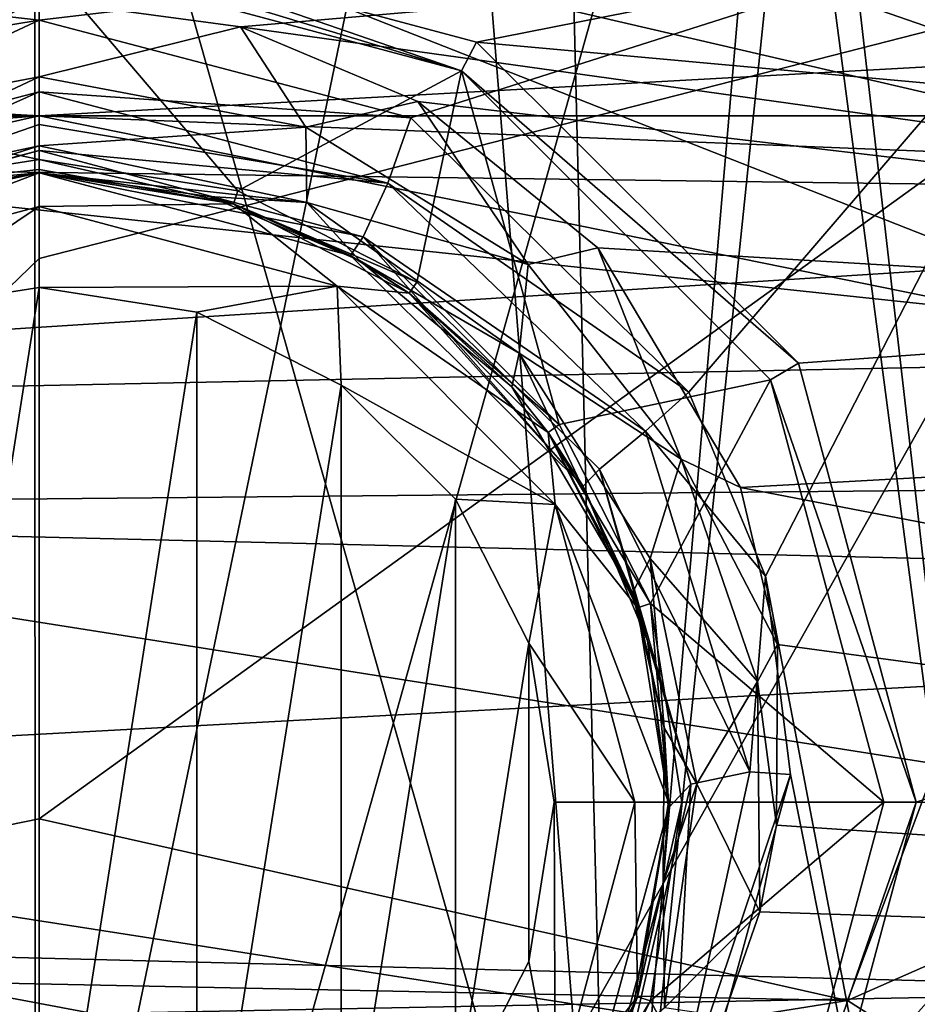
# Model space of a CAD drawing. Extents: x -252 to 252, y -10 to 685.
# Tile 599 of 656: x -110.04 to -108.08, y 618.06 to 620.21. Entities that reach past the tile are written whole.
import ezdxf

# ---------------------------------------------------------------- set-up
doc = ezdxf.new("R2010")
doc.units = 0
doc.header["$LTSCALE"] = 65.369103
for name, color, linetype in [('1634', 7, 'CONTINUOUS'), ('1637', 7, 'CONTINUOUS'), ('1638', 7, 'CONTINUOUS'), ('1655', 7, 'CONTINUOUS'), ('1656', 7, 'CONTINUOUS'), ('2515', 7, 'CONTINUOUS'), ('2516', 7, 'CONTINUOUS'), ('2519', 7, 'CONTINUOUS'), ('2520', 7, 'CONTINUOUS'), ('304', 7, 'CONTINUOUS'), ('31', 7, 'CONTINUOUS'), ('32', 7, 'CONTINUOUS'), ('320', 7, 'CONTINUOUS'), ('321', 7, 'CONTINUOUS'), ('323', 7, 'CONTINUOUS'), ('34', 7, 'CONTINUOUS'), ('3593', 7, 'CONTINUOUS'), ('3598', 7, 'CONTINUOUS'), ('3609', 7, 'CONTINUOUS'), ('3610', 7, 'CONTINUOUS'), ('3617', 7, 'CONTINUOUS'), ('3618', 7, 'CONTINUOUS'), ('3623', 7, 'CONTINUOUS'), ('3624', 7, 'CONTINUOUS'), ('3627', 7, 'CONTINUOUS'), ('3628', 7, 'CONTINUOUS'), ('3629', 7, 'CONTINUOUS'), ('3630', 7, 'CONTINUOUS'), ('38', 7, 'CONTINUOUS'), ('39', 7, 'CONTINUOUS'), ('3906', 7, 'CONTINUOUS'), ('40', 7, 'CONTINUOUS'), ('43', 7, 'CONTINUOUS'), ('44', 7, 'CONTINUOUS'), ('47', 7, 'CONTINUOUS'), ('48', 7, 'CONTINUOUS'), ('53', 7, 'CONTINUOUS')]:
    doc.layers.add(name, color=color, linetype=linetype)

msp = doc.modelspace()

# ---------------------------------------------------------------- linework, layer by layer
at = {"layer": '1634', "color": 7, "linetype": 'CONTINUOUS'}
for points in [[(-115.7176, 622.0518, -15.5), (-117.9903, 619.9935, -15.5), (-110, 621.1, -15.5), (-115.7176, 622.0518, -15.5)], [(-106.0291, 620.04, -15.5), (-104.0097, 621.851, -15.5), (-108.2314, 620.895, -15.5), (-106.0291, 620.04, -15.5)], [(-110, 621.1, -15.5), (-117.9903, 619.9935, -15.5), (-112.6208, 620.6473, -15.5), (-110, 621.1, -15.5)]]:
    msp.add_3dface(points, dxfattribs=at)
at = {"layer": '1637', "color": 7, "linetype": 'CONTINUOUS'}
for points in [[(-107.3669, 619.4648, -64.5), (-110, 620, -64.5), (-112.8964, 619.3508, -64.5), (-107.3669, 619.4648, -64.5)], [(-105.1649, 618.1292, -64.5), (-107.3669, 619.4648, -64.5), (-112.8964, 619.3508, -64.5), (-105.1649, 618.1292, -64.5)], [(-115.0627, 617.9379, -64.5), (-105.1649, 618.1292, -64.5), (-112.8964, 619.3508, -64.5), (-115.0627, 617.9379, -64.5)], [(-103.2697, 616.1594, -64.5), (-105.1649, 618.1292, -64.5), (-115.0627, 617.9379, -64.5), (-103.2697, 616.1594, -64.5)]]:
    msp.add_3dface(points, dxfattribs=at)
at = {"layer": '1638', "color": 7, "linetype": 'CONTINUOUS'}
msp.add_3dface([(-106.077, 619.9528, -15.6), (-108.2543, 620.7975, -15.6), (-107.4328, 620.5591, -30), (-106.077, 619.9528, -15.6)], dxfattribs=at)
at = {"layer": '1655', "color": 7, "linetype": 'CONTINUOUS'}
for points in [[(-110, 620.8663, -63.9995), (-112.949, 620.4159, -63.5), (-113.3707, 620.0852, -63.9995), (-110, 620.8663, -63.9995)], [(-110, 620.5, -64.366), (-110, 620.8663, -63.9995), (-113.3707, 620.0852, -63.9995), (-110, 620.5, -64.366)], [(-113.2139, 619.7542, -64.366), (-110, 620.5, -64.366), (-113.3707, 620.0852, -63.9995), (-113.2139, 619.7542, -64.366)], [(-110, 620, -64.5), (-110, 620.5, -64.366), (-113.2139, 619.7542, -64.366), (-110, 620, -64.5)], [(-112.8964, 619.3508, -64.5), (-110, 620, -64.5), (-113.2139, 619.7542, -64.366), (-112.8964, 619.3508, -64.5)]]:
    msp.add_3dface(points, dxfattribs=at)
at = {"layer": '1656', "color": 7, "linetype": 'CONTINUOUS'}
for points in [[(-110, 621, -63.5), (-110, 620.8663, -63.9995), (-106.6297, 620.0854, -63.9995), (-110, 621, -63.5)], [(-107.3494, 620.5296, -63.5), (-110, 621, -63.5), (-106.6297, 620.0854, -63.9995), (-107.3494, 620.5296, -63.5)], [(-110, 620.8663, -63.9995), (-106.7865, 619.7544, -64.366), (-106.6297, 620.0854, -63.9995), (-110, 620.8663, -63.9995)], [(-110, 620.5, -64.366), (-106.7865, 619.7544, -64.366), (-110, 620.8663, -63.9995), (-110, 620.5, -64.366)], [(-110, 620.5, -64.366), (-107.3669, 619.4648, -64.5), (-106.7865, 619.7544, -64.366), (-110, 620.5, -64.366)], [(-110, 620, -64.5), (-107.3669, 619.4648, -64.5), (-110, 620.5, -64.366), (-110, 620, -64.5)]]:
    msp.add_3dface(points, dxfattribs=at)
at = {"layer": '2515', "color": 7, "linetype": 'CONTINUOUS'}
for points in [[(-106.0291, 620.04, -15.5), (-108.2314, 620.895, -15.5), (-106.7011, 620.2981, -15.5293), (-106.0291, 620.04, -15.5)], [(-108.2543, 620.7975, -15.6), (-106.077, 619.9528, -15.6), (-106.7011, 620.2981, -15.5293), (-108.2543, 620.7975, -15.6)]]:
    msp.add_3dface(points, dxfattribs=at)
at = {"layer": '2516', "color": 7, "linetype": 'CONTINUOUS'}
for points in [[(-111.6058, 618.1359, -68.3), (-110, 618.4634, -68.3), (-108.2335, 618.0667, -68.3), (-111.6058, 618.1359, -68.3)], [(-112.9947, 617.3064, -68.3), (-111.6058, 618.1359, -68.3), (-108.2335, 618.0667, -68.3), (-112.9947, 617.3064, -68.3)], [(-106.8636, 617.1911, -68.3), (-112.9947, 617.3064, -68.3), (-108.2335, 618.0667, -68.3), (-106.8636, 617.1911, -68.3)]]:
    msp.add_3dface(points, dxfattribs=at)
at = {"layer": '2519', "color": 7, "linetype": 'CONTINUOUS'}
for points in [[(-110, 620.9109, -68.4), (-107.3726, 620.3613, -68.4), (-110, 619.6882, -68.325), (-110, 620.9109, -68.4)], [(-107.3726, 620.3613, -68.4), (-110, 618.4634, -68.3), (-110, 619.6882, -68.325), (-107.3726, 620.3613, -68.4)], [(-108.2335, 618.0667, -68.3), (-110, 618.4634, -68.3), (-107.3726, 620.3613, -68.4), (-108.2335, 618.0667, -68.3)], [(-108.2335, 618.0667, -68.3), (-107.3726, 620.3613, -68.4), (-105.527, 619.2574, -68.4), (-108.2335, 618.0667, -68.3)], [(-106.8636, 617.1911, -68.3), (-108.2335, 618.0667, -68.3), (-105.527, 619.2574, -68.4), (-106.8636, 617.1911, -68.3)]]:
    msp.add_3dface(points, dxfattribs=at)
at = {"layer": '2520', "color": 7, "linetype": 'CONTINUOUS'}
for points in [[(-110, 620.9109, -68.4), (-111.6058, 618.1359, -68.3), (-112.3854, 620.4594, -68.4), (-110, 620.9109, -68.4)], [(-111.6058, 618.1359, -68.3), (-110, 620.9109, -68.4), (-110, 619.6882, -68.325), (-111.6058, 618.1359, -68.3)], [(-110, 618.4634, -68.3), (-111.6058, 618.1359, -68.3), (-110, 619.6882, -68.325), (-110, 618.4634, -68.3)]]:
    msp.add_3dface(points, dxfattribs=at)
at = {"layer": '304', "color": 7, "linetype": 'CONTINUOUS'}
for points in [[(-105.9647, 620.2379, -58), (-104.546, 619.2144, -58), (-114.0561, 620.2251, -58), (-105.9647, 620.2379, -58)], [(-114.0561, 620.2251, -58), (-104.546, 619.2144, -58), (-115.5736, 619.1096, -58), (-114.0561, 620.2251, -58)], [(-104.546, 619.2144, -58), (-102.5791, 617.0842, -58), (-115.5736, 619.1096, -58), (-104.546, 619.2144, -58)], [(-102.5791, 617.0842, -58), (-104.9, 617.1, -58), (-115.5736, 619.1096, -58), (-102.5791, 617.0842, -58)], [(-104.9, 617.1, -58), (-115.1, 617.1, -58), (-115.5736, 619.1096, -58), (-104.9, 617.1, -58)]]:
    msp.add_3dface(points, dxfattribs=at)
at = {"layer": '31', "color": 7, "linetype": 'CONTINUOUS'}
for points in [[(-110.0084, 615.884, 16.4625), (-110.0091, 621.8404, 14.5623), (-114.31, 620.6879, 14.5959), (-110.0084, 615.884, 16.4625)], [(-110.0084, 615.884, 16.4625), (-108.3819, 621.6825, 14.5672), (-110.0091, 621.8404, 14.5623), (-110.0084, 615.884, 16.4625)], [(-106.9714, 621.2807, 14.5793), (-108.3819, 621.6825, 14.5672), (-110.0084, 615.884, 16.4625), (-106.9714, 621.2807, 14.5793)], [(-105.7053, 620.6965, 14.5956), (-106.9714, 621.2807, 14.5793), (-110.0084, 615.884, 16.4625), (-105.7053, 620.6965, 14.5956)], [(-114.3079, 615.0797, 16.2741), (-110.0084, 615.884, 16.4625), (-114.31, 620.6879, 14.5959), (-114.3079, 615.0797, 16.2741)], [(-105.7088, 615.0882, 16.2751), (-105.7053, 620.6965, 14.5956), (-110.0084, 615.884, 16.4625), (-105.7088, 615.0882, 16.2751)]]:
    msp.add_3dface(points, dxfattribs=at)
at = {"layer": '32', "color": 7, "linetype": 'CONTINUOUS'}
msp.add_3dface([(-108.2008, 620.7816, 13.6846), (-107.9158, 620.7072, 13.5), (-106.1929, 620.0003, 13.7187), (-108.2008, 620.7816, 13.6846)], dxfattribs=at)
at = {"layer": '320', "color": 7, "linetype": 'CONTINUOUS'}
for points in [[(-109.0988, 621.3395, -46.1681), (-110, 617, -46), (-110, 621.4, -46), (-109.0988, 621.3395, -46.1681)], [(-110, 617, -51), (-108.7505, 617, -50.6653), (-110, 621.4, -51), (-110, 617, -51)], [(-110, 621.4, -51), (-108.7505, 617, -50.6653), (-108.8576, 621.3023, -50.7237), (-110, 621.4, -51)], [(-108.7505, 617, -46.3347), (-110, 617, -46), (-109.0988, 621.3395, -46.1681), (-108.7505, 617, -46.3347)], [(-108.3887, 621.2051, -46.5885), (-108.7505, 617, -46.3347), (-109.0988, 621.3395, -46.1681), (-108.3887, 621.2051, -46.5885)], [(-108.8576, 621.3023, -50.7237), (-108.7505, 617, -50.6653), (-108.3163, 621.1874, -50.348), (-108.8576, 621.3023, -50.7237)], [(-107.8353, 617, -47.2497), (-108.7505, 617, -46.3347), (-108.3887, 621.2051, -46.5885), (-107.8353, 617, -47.2497)], [(-107.7328, 621.012, -47.4466), (-107.8353, 617, -47.2497), (-108.3887, 621.2051, -46.5885), (-107.7328, 621.012, -47.4466)], [(-108.7505, 617, -50.6653), (-107.8353, 617, -49.7503), (-108.3163, 621.1874, -50.348), (-108.7505, 617, -50.6653)], [(-108.3163, 621.1874, -50.348), (-107.8353, 617, -49.7503), (-107.899, 621.0676, -49.8549), (-108.3163, 621.1874, -50.348)]]:
    msp.add_3dface(points, dxfattribs=at)
at = {"layer": '321', "color": 7, "linetype": 'CONTINUOUS'}
for points in [[(-110, 621.4, -46), (-110, 617, -46), (-111.2495, 617, -46.3347), (-110, 621.4, -46)], [(-110, 621.4, -46), (-111.2495, 617, -46.3347), (-111.1255, 621.3051, -46.2677), (-110, 621.4, -46)], [(-110, 617, -51), (-110, 621.4, -51), (-110.9107, 621.3382, -50.8282), (-110, 617, -51)], [(-111.2495, 617, -50.6653), (-110, 617, -51), (-110.9107, 621.3382, -50.8282), (-111.2495, 617, -50.6653)]]:
    msp.add_3dface(points, dxfattribs=at)
at = {"layer": '323', "color": 7, "linetype": 'CONTINUOUS'}
for points in [[(-107.8371, 620.9292, -10.5026), (-114.2353, 619.9324, -9.8177), (-105.5956, 619.8188, -9.7356), (-107.8371, 620.9292, -10.5026)], [(-112.218, 620.9116, -10.4911), (-114.2353, 619.9324, -9.8177), (-107.8371, 620.9292, -10.5026), (-112.218, 620.9116, -10.4911)], [(-114.2353, 619.9324, -9.8177), (-115.207, 619.2059, -9.2763), (-105.5956, 619.8188, -9.7356), (-114.2353, 619.9324, -9.8177)], [(-105.5956, 619.8188, -9.7356), (-115.207, 619.2059, -9.2763), (-104.4962, 618.9462, -9.0736), (-105.5956, 619.8188, -9.7356)], [(-115.207, 619.2059, -9.2763), (-116.1461, 618.3168, -8.5608), (-104.4962, 618.9462, -9.0736), (-115.207, 619.2059, -9.2763)], [(-104.4962, 618.9462, -9.0736), (-116.1461, 618.3168, -8.5608), (-103.5591, 617.9944, -8.2858), (-104.4962, 618.9462, -9.0736)], [(-116.1461, 618.3168, -8.5608), (-117.0187, 617.2938, -7.6576), (-103.5591, 617.9944, -8.2858), (-116.1461, 618.3168, -8.5608)]]:
    msp.add_3dface(points, dxfattribs=at)
at = {"layer": '34', "color": 7, "linetype": 'CONTINUOUS'}
for points in [[(-112.3818, 620.4797, 13.8797), (-107.6435, 620.4873, 13.8797), (-110, 620.2091, 14.1035), (-112.3818, 620.4797, 13.8797)], [(-112.3818, 620.4797, 13.8797), (-110, 620.2091, 14.1035), (-110.5319, 620.1213, 14.1285), (-112.3818, 620.4797, 13.8797)], [(-110, 620.2091, 14.1035), (-107.6435, 620.4873, 13.8797), (-109.1878, 619.9952, 14.1648), (-110, 620.2091, 14.1035)], [(-109.1878, 619.9952, 14.1648), (-107.6435, 620.4873, 13.8797), (-108.5802, 619.3961, 14.3418), (-109.1878, 619.9952, 14.1648)], [(-108.5802, 619.3961, 14.3418), (-107.6435, 620.4873, 13.8797), (-108.4128, 618.9943, 14.4648), (-108.5802, 619.3961, 14.3418)], [(-107.6435, 620.4873, 13.8797), (-107.6332, 614.9121, 15.5503), (-108.4128, 618.9943, 14.4648), (-107.6435, 620.4873, 13.8797)], [(-108.4128, 618.9943, 14.4648), (-107.6332, 614.9121, 15.5503), (-108.3581, 618.5607, 14.6013), (-108.4128, 618.9943, 14.4648)], [(-108.3581, 618.5607, 14.6013), (-107.6332, 614.9121, 15.5503), (-108.576, 617.7618, 14.8631), (-108.3581, 618.5607, 14.6013)]]:
    msp.add_3dface(points, dxfattribs=at)
at = {"layer": '3593', "color": 7, "linetype": 'CONTINUOUS'}
for points in [[(-113.7722, 620.8605, 13.5), (-115.3924, 619.8821, 13.5), (-110, 620.4164, 13.5), (-113.7722, 620.8605, 13.5)], [(-106.022, 620.758, 13.5), (-110, 620.4164, 13.5), (-109.0444, 620.1611, 13.5), (-106.022, 620.758, 13.5)], [(-104.417, 619.7395, 13.5), (-106.022, 620.758, 13.5), (-109.0444, 620.1611, 13.5), (-104.417, 619.7395, 13.5)], [(-110, 620.4164, 13.5), (-115.3924, 619.8821, 13.5), (-110.9562, 620.1607, 13.5), (-110, 620.4164, 13.5)], [(-108.3411, 619.4593, 13.5), (-104.417, 619.7395, 13.5), (-109.0444, 620.1611, 13.5), (-108.3411, 619.4593, 13.5)], [(-108.0836, 618.5004, 13.5), (-104.417, 619.7395, 13.5), (-108.3411, 619.4593, 13.5), (-108.0836, 618.5004, 13.5)], [(-102.9603, 618.4286, 13.5), (-104.417, 619.7395, 13.5), (-108.0836, 618.5004, 13.5), (-102.9603, 618.4286, 13.5)], [(-108.3407, 617.5413, 13.5), (-102.9603, 618.4286, 13.5), (-108.0836, 618.5004, 13.5), (-108.3407, 617.5413, 13.5)], [(-101.652, 616.8482, 13.5), (-102.9603, 618.4286, 13.5), (-108.3407, 617.5413, 13.5), (-101.652, 616.8482, 13.5)]]:
    msp.add_3dface(points, dxfattribs=at)
at = {"layer": '3598', "color": 7, "linetype": 'CONTINUOUS'}
for points in [[(-110.6658, 620.1138, 9.7596), (-114.0582, 620.6773, 10.0911), (-110, 620.2541, 9.8453), (-110.6658, 620.1138, 9.7596)], [(-110, 620.2541, 9.8453), (-105.6752, 620.5323, 10.009), (-109.56, 620.1945, 9.8092), (-110, 620.2541, 9.8453)], [(-105.6752, 620.5323, 10.009), (-104.0781, 619.43, 9.3108), (-109.56, 620.1945, 9.8092), (-105.6752, 620.5323, 10.009)], [(-109.56, 620.1945, 9.8092), (-104.0781, 619.43, 9.3108), (-109.1725, 620.0314, 9.7083), (-109.56, 620.1945, 9.8092)], [(-109.1725, 620.0314, 9.7083), (-104.0781, 619.43, 9.3108), (-108.7794, 619.7112, 9.5018), (-109.1725, 620.0314, 9.7083)], [(-108.7794, 619.7112, 9.5018), (-104.0781, 619.43, 9.3108), (-108.4676, 619.1876, 9.1385), (-108.7794, 619.7112, 9.5018)], [(-104.0781, 619.43, 9.3108), (-102.6724, 618.0704, 8.243), (-108.4676, 619.1876, 9.1385), (-104.0781, 619.43, 9.3108)], [(-108.4676, 619.1876, 9.1385), (-102.6724, 618.0704, 8.243), (-108.3867, 618.8447, 8.8819), (-108.4676, 619.1876, 9.1385)], [(-108.3867, 618.8447, 8.8819), (-102.6724, 618.0704, 8.243), (-108.3891, 618.4502, 8.5673), (-108.3867, 618.8447, 8.8819)], [(-108.3891, 618.4502, 8.5673), (-102.6724, 618.0704, 8.243), (-108.4256, 618.2604, 8.4079), (-108.3891, 618.4502, 8.5673)], [(-108.4256, 618.2604, 8.4079), (-102.6724, 618.0704, 8.243), (-108.5046, 618.0321, 8.2089), (-108.4256, 618.2604, 8.4079)], [(-102.6724, 618.0704, 8.243), (-101.9738, 617.2243, 7.4348), (-108.5046, 618.0321, 8.2089), (-102.6724, 618.0704, 8.243)]]:
    msp.add_3dface(points, dxfattribs=at)
at = {"layer": '3609', "color": 7, "linetype": 'CONTINUOUS'}
for points in [[(-110.5633, 619.7543, 9.9723), (-110, 619.875, 10.0594), (-110.4249, 619.8077, 12.9586), (-110.5633, 619.7543, 9.9723)], [(-110, 619.875, 10.0594), (-110, 619.875, 12.9586), (-110.4249, 619.8077, 12.9586), (-110, 619.875, 10.0594)]]:
    msp.add_3dface(points, dxfattribs=at)
at = {"layer": '3610', "color": 7, "linetype": 'CONTINUOUS'}
for points in [[(-110, 619.875, 12.9586), (-109.6277, 619.8236, 10.0226), (-109.5751, 619.8077, 12.9586), (-110, 619.875, 12.9586)], [(-110, 619.875, 12.9586), (-110, 619.875, 10.0594), (-109.6277, 619.8236, 10.0226), (-110, 619.875, 12.9586)], [(-109.6277, 619.8236, 10.0226), (-109.2998, 619.6834, 9.9201), (-109.5751, 619.8077, 12.9586), (-109.6277, 619.8236, 10.0226)], [(-109.5751, 619.8077, 12.9586), (-109.2998, 619.6834, 9.9201), (-109.1918, 619.6124, 12.9586), (-109.5751, 619.8077, 12.9586)], [(-109.2998, 619.6834, 9.9201), (-108.9674, 619.4079, 9.7102), (-109.1918, 619.6124, 12.9586), (-109.2998, 619.6834, 9.9201)], [(-109.1918, 619.6124, 12.9586), (-108.9674, 619.4079, 9.7102), (-108.8876, 619.3082, 12.9586), (-109.1918, 619.6124, 12.9586)], [(-108.9674, 619.4079, 9.7102), (-108.7034, 618.9576, 9.3408), (-108.8876, 619.3082, 12.9586), (-108.9674, 619.4079, 9.7102)], [(-108.8876, 619.3082, 12.9586), (-108.7034, 618.9576, 9.3408), (-108.6923, 618.9249, 12.9586), (-108.8876, 619.3082, 12.9586)], [(-108.7034, 618.9576, 9.3408), (-108.6346, 618.6625, 9.0799), (-108.6923, 618.9249, 12.9586), (-108.7034, 618.9576, 9.3408)], [(-108.6923, 618.9249, 12.9586), (-108.6346, 618.6625, 9.0799), (-108.625, 618.5, 12.9586), (-108.6923, 618.9249, 12.9586)], [(-108.6346, 618.6625, 9.0799), (-108.6364, 618.323, 8.7599), (-108.625, 618.5, 12.9586), (-108.6346, 618.6625, 9.0799)], [(-108.625, 618.5, 12.9586), (-108.6364, 618.323, 8.7599), (-108.6923, 618.0751, 12.9586), (-108.625, 618.5, 12.9586)], [(-108.6364, 618.323, 8.7599), (-108.7341, 617.9631, 8.3957), (-108.6923, 618.0751, 12.9586), (-108.6364, 618.323, 8.7599)], [(-108.6923, 618.0751, 12.9586), (-108.7341, 617.9631, 8.3957), (-108.8876, 617.6918, 12.9586), (-108.6923, 618.0751, 12.9586)]]:
    msp.add_3dface(points, dxfattribs=at)
at = {"layer": '3617', "color": 7, "linetype": 'CONTINUOUS'}
for points in [[(-110, 620.3457, 13.4707), (-109.5661, 619.8356, 13.0293), (-109.0772, 620.0984, 13.4707), (-110, 620.3457, 13.4707)], [(-110, 620.3457, 13.4707), (-110, 619.9043, 13.0293), (-109.5661, 619.8356, 13.0293), (-110, 620.3457, 13.4707)], [(-109.5661, 619.8356, 13.0293), (-109.1746, 619.6361, 13.0293), (-109.0772, 620.0984, 13.4707), (-109.5661, 619.8356, 13.0293)], [(-109.1746, 619.6361, 13.0293), (-108.8639, 619.3254, 13.0293), (-109.0772, 620.0984, 13.4707), (-109.1746, 619.6361, 13.0293)], [(-109.0772, 620.0984, 13.4707), (-108.8639, 619.3254, 13.0293), (-108.4016, 619.4229, 13.4707), (-109.0772, 620.0984, 13.4707)], [(-108.8639, 619.3254, 13.0293), (-108.6644, 618.934, 13.0293), (-108.4016, 619.4229, 13.4707), (-108.8639, 619.3254, 13.0293)], [(-108.4016, 619.4229, 13.4707), (-108.6644, 618.934, 13.0293), (-108.1543, 618.5, 13.4707), (-108.4016, 619.4229, 13.4707)], [(-108.6644, 618.934, 13.0293), (-108.5957, 618.5, 13.0293), (-108.1543, 618.5, 13.4707), (-108.6644, 618.934, 13.0293)], [(-108.5957, 618.5, 13.0293), (-108.6644, 618.0661, 13.0293), (-108.1543, 618.5, 13.4707), (-108.5957, 618.5, 13.0293)], [(-108.1543, 618.5, 13.4707), (-108.6644, 618.0661, 13.0293), (-108.4016, 617.5772, 13.4707), (-108.1543, 618.5, 13.4707)], [(-108.6644, 618.0661, 13.0293), (-108.8639, 617.6746, 13.0293), (-108.4016, 617.5772, 13.4707), (-108.6644, 618.0661, 13.0293)]]:
    msp.add_3dface(points, dxfattribs=at)
at = {"layer": '3618', "color": 7, "linetype": 'CONTINUOUS'}
for points in [[(-110.9229, 620.0984, 13.4707), (-110, 619.9043, 13.0293), (-110, 620.3457, 13.4707), (-110.9229, 620.0984, 13.4707)], [(-110.4339, 619.8356, 13.0293), (-110, 619.9043, 13.0293), (-110.9229, 620.0984, 13.4707), (-110.4339, 619.8356, 13.0293)]]:
    msp.add_3dface(points, dxfattribs=at)
at = {"layer": '3623', "color": 7, "linetype": 'CONTINUOUS'}
for points in [[(-110.6658, 620.1138, 9.7596), (-110, 620.2541, 9.8453), (-110.5833, 619.9747, 9.7361), (-110.6658, 620.1138, 9.7596)], [(-110, 620.2541, 9.8453), (-110, 620.0847, 9.8126), (-110.5833, 619.9747, 9.7361), (-110, 620.2541, 9.8453)], [(-110, 620.0847, 9.8126), (-110, 619.9344, 9.8976), (-110.5857, 619.81, 9.8043), (-110, 620.0847, 9.8126)], [(-110.5833, 619.9747, 9.7361), (-110, 620.0847, 9.8126), (-110.5857, 619.81, 9.8043), (-110.5833, 619.9747, 9.7361)], [(-110, 619.9344, 9.8976), (-110.5633, 619.7543, 9.9723), (-110.5857, 619.81, 9.8043), (-110, 619.9344, 9.8976)], [(-110, 619.875, 10.0594), (-110.5633, 619.7543, 9.9723), (-110, 619.9344, 9.8976), (-110, 619.875, 10.0594)]]:
    msp.add_3dface(points, dxfattribs=at)
at = {"layer": '3624', "color": 7, "linetype": 'CONTINUOUS'}
for points in [[(-110, 620.2541, 9.8453), (-109.56, 620.1945, 9.8092), (-110, 620.0847, 9.8126), (-110, 620.2541, 9.8453)], [(-109.56, 620.1945, 9.8092), (-109.4175, 619.975, 9.7363), (-110, 620.0847, 9.8126), (-109.56, 620.1945, 9.8092)], [(-109.56, 620.1945, 9.8092), (-109.1725, 620.0314, 9.7083), (-109.4175, 619.975, 9.7363), (-109.56, 620.1945, 9.8092)], [(-110, 620.0847, 9.8126), (-109.4175, 619.975, 9.7363), (-110, 619.9344, 9.8976), (-110, 620.0847, 9.8126)], [(-109.1725, 620.0314, 9.7083), (-108.9314, 619.675, 9.5227), (-109.4175, 619.975, 9.7363), (-109.1725, 620.0314, 9.7083)], [(-109.1725, 620.0314, 9.7083), (-108.7794, 619.7112, 9.5018), (-108.9314, 619.675, 9.5227), (-109.1725, 620.0314, 9.7083)], [(-110, 619.9344, 9.8976), (-109.4175, 619.975, 9.7363), (-109.4151, 619.8104, 9.8046), (-110, 619.9344, 9.8976)], [(-109.4175, 619.975, 9.7363), (-108.9314, 619.675, 9.5227), (-109.4151, 619.8104, 9.8046), (-109.4175, 619.975, 9.7363)], [(-110, 619.875, 10.0594), (-110, 619.9344, 9.8976), (-109.4151, 619.8104, 9.8046), (-110, 619.875, 10.0594)], [(-109.6277, 619.8236, 10.0226), (-110, 619.875, 10.0594), (-109.4151, 619.8104, 9.8046), (-109.6277, 619.8236, 10.0226)], [(-109.2998, 619.6834, 9.9201), (-109.6277, 619.8236, 10.0226), (-109.4151, 619.8104, 9.8046), (-109.2998, 619.6834, 9.9201)], [(-109.2998, 619.6834, 9.9201), (-109.4151, 619.8104, 9.8046), (-108.9508, 619.4809, 9.5492), (-109.2998, 619.6834, 9.9201)], [(-109.4151, 619.8104, 9.8046), (-108.9314, 619.675, 9.5227), (-108.9508, 619.4809, 9.5492), (-109.4151, 619.8104, 9.8046)], [(-108.7794, 619.7112, 9.5018), (-108.5974, 619.2499, 9.2069), (-108.9314, 619.675, 9.5227), (-108.7794, 619.7112, 9.5018)], [(-108.7794, 619.7112, 9.5018), (-108.4676, 619.1876, 9.1385), (-108.5974, 619.2499, 9.2069), (-108.7794, 619.7112, 9.5018)], [(-108.9674, 619.4079, 9.7102), (-109.2998, 619.6834, 9.9201), (-108.9508, 619.4809, 9.5492), (-108.9674, 619.4079, 9.7102)], [(-108.9314, 619.675, 9.5227), (-108.5974, 619.2499, 9.2069), (-108.9508, 619.4809, 9.5492), (-108.9314, 619.675, 9.5227)], [(-108.7034, 618.9576, 9.3408), (-108.9674, 619.4079, 9.7102), (-108.9508, 619.4809, 9.5492), (-108.7034, 618.9576, 9.3408)], [(-108.9508, 619.4809, 9.5492), (-108.5974, 619.2499, 9.2069), (-108.665, 619.0326, 9.1811), (-108.9508, 619.4809, 9.5492)], [(-108.7034, 618.9576, 9.3408), (-108.9508, 619.4809, 9.5492), (-108.665, 619.0326, 9.1811), (-108.7034, 618.9576, 9.3408)], [(-108.5974, 619.2499, 9.2069), (-108.43, 618.7636, 8.8256), (-108.665, 619.0326, 9.1811), (-108.5974, 619.2499, 9.2069)], [(-108.4676, 619.1876, 9.1385), (-108.3867, 618.8447, 8.8819), (-108.5974, 619.2499, 9.2069), (-108.4676, 619.1876, 9.1385)], [(-108.3867, 618.8447, 8.8819), (-108.43, 618.7636, 8.8256), (-108.5974, 619.2499, 9.2069), (-108.3867, 618.8447, 8.8819)], [(-108.6346, 618.6625, 9.0799), (-108.7034, 618.9576, 9.3408), (-108.665, 619.0326, 9.1811), (-108.6346, 618.6625, 9.0799)], [(-108.665, 619.0326, 9.1811), (-108.43, 618.7636, 8.8256), (-108.5626, 618.5401, 8.7479), (-108.665, 619.0326, 9.1811)], [(-108.6346, 618.6625, 9.0799), (-108.665, 619.0326, 9.1811), (-108.5626, 618.5401, 8.7479), (-108.6346, 618.6625, 9.0799)], [(-108.3867, 618.8447, 8.8819), (-108.3891, 618.4502, 8.5673), (-108.43, 618.7636, 8.8256), (-108.3867, 618.8447, 8.8819)], [(-108.43, 618.7636, 8.8256), (-108.4256, 618.2604, 8.4079), (-108.5626, 618.5401, 8.7479), (-108.43, 618.7636, 8.8256)], [(-108.3891, 618.4502, 8.5673), (-108.4256, 618.2604, 8.4079), (-108.43, 618.7636, 8.8256), (-108.3891, 618.4502, 8.5673)], [(-108.6364, 618.323, 8.7599), (-108.6346, 618.6625, 9.0799), (-108.5626, 618.5401, 8.7479), (-108.6364, 618.323, 8.7599)], [(-108.6364, 618.323, 8.7599), (-108.5626, 618.5401, 8.7479), (-108.6339, 618.0508, 8.2863), (-108.6364, 618.323, 8.7599)], [(-108.5626, 618.5401, 8.7479), (-108.4256, 618.2604, 8.4079), (-108.6339, 618.0508, 8.2863), (-108.5626, 618.5401, 8.7479)], [(-108.7341, 617.9631, 8.3957), (-108.6364, 618.323, 8.7599), (-108.6339, 618.0508, 8.2863), (-108.7341, 617.9631, 8.3957)], [(-108.4256, 618.2604, 8.4079), (-108.5046, 618.0321, 8.2089), (-108.6339, 618.0508, 8.2863), (-108.4256, 618.2604, 8.4079)]]:
    msp.add_3dface(points, dxfattribs=at)
at = {"layer": '3627', "color": 7, "linetype": 'CONTINUOUS'}
for points in [[(-110, 619.9043, 13.0293), (-110.4339, 619.8356, 13.0293), (-110, 619.8826, 12.9968), (-110, 619.9043, 13.0293)], [(-110.4339, 619.8356, 13.0293), (-110, 619.875, 12.9586), (-110, 619.8826, 12.9968), (-110.4339, 619.8356, 13.0293)], [(-110.4249, 619.8077, 12.9586), (-110, 619.875, 12.9586), (-110.4339, 619.8356, 13.0293), (-110.4249, 619.8077, 12.9586)]]:
    msp.add_3dface(points, dxfattribs=at)
at = {"layer": '3628', "color": 7, "linetype": 'CONTINUOUS'}
for points in [[(-110, 619.9043, 13.0293), (-109.5751, 619.8077, 12.9586), (-109.5661, 619.8356, 13.0293), (-110, 619.9043, 13.0293)], [(-109.5751, 619.8077, 12.9586), (-110, 619.9043, 13.0293), (-110, 619.8826, 12.9968), (-109.5751, 619.8077, 12.9586)], [(-110, 619.875, 12.9586), (-109.5751, 619.8077, 12.9586), (-110, 619.8826, 12.9968), (-110, 619.875, 12.9586)], [(-109.5751, 619.8077, 12.9586), (-109.1746, 619.6361, 13.0293), (-109.5661, 619.8356, 13.0293), (-109.5751, 619.8077, 12.9586)], [(-109.5751, 619.8077, 12.9586), (-109.1918, 619.6124, 12.9586), (-109.1746, 619.6361, 13.0293), (-109.5751, 619.8077, 12.9586)], [(-109.1918, 619.6124, 12.9586), (-108.8639, 619.3254, 13.0293), (-109.1746, 619.6361, 13.0293), (-109.1918, 619.6124, 12.9586)], [(-109.1918, 619.6124, 12.9586), (-108.8876, 619.3082, 12.9586), (-108.8639, 619.3254, 13.0293), (-109.1918, 619.6124, 12.9586)], [(-108.8876, 619.3082, 12.9586), (-108.6644, 618.934, 13.0293), (-108.8639, 619.3254, 13.0293), (-108.8876, 619.3082, 12.9586)], [(-108.8876, 619.3082, 12.9586), (-108.6923, 618.9249, 12.9586), (-108.6644, 618.934, 13.0293), (-108.8876, 619.3082, 12.9586)], [(-108.6923, 618.9249, 12.9586), (-108.625, 618.5, 12.9586), (-108.6644, 618.934, 13.0293), (-108.6923, 618.9249, 12.9586)], [(-108.625, 618.5, 12.9586), (-108.5957, 618.5, 13.0293), (-108.6644, 618.934, 13.0293), (-108.625, 618.5, 12.9586)], [(-108.625, 618.5, 12.9586), (-108.6923, 618.0751, 12.9586), (-108.5957, 618.5, 13.0293), (-108.625, 618.5, 12.9586)], [(-108.6923, 618.0751, 12.9586), (-108.6644, 618.0661, 13.0293), (-108.5957, 618.5, 13.0293), (-108.6923, 618.0751, 12.9586)], [(-108.6923, 618.0751, 12.9586), (-108.8876, 617.6918, 12.9586), (-108.6644, 618.0661, 13.0293), (-108.6923, 618.0751, 12.9586)], [(-108.8876, 617.6918, 12.9586), (-108.8639, 617.6746, 13.0293), (-108.6644, 618.0661, 13.0293), (-108.8876, 617.6918, 12.9586)]]:
    msp.add_3dface(points, dxfattribs=at)
at = {"layer": '3629', "color": 7, "linetype": 'CONTINUOUS'}
for points in [[(-110, 620.4164, 13.5), (-110.9562, 620.1607, 13.5), (-110, 620.3782, 13.4924), (-110, 620.4164, 13.5)], [(-110.9562, 620.1607, 13.5), (-110, 620.3457, 13.4707), (-110, 620.3782, 13.4924), (-110.9562, 620.1607, 13.5)], [(-110.9562, 620.1607, 13.5), (-110.9229, 620.0984, 13.4707), (-110, 620.3457, 13.4707), (-110.9562, 620.1607, 13.5)]]:
    msp.add_3dface(points, dxfattribs=at)
at = {"layer": '3630', "color": 7, "linetype": 'CONTINUOUS'}
for points in [[(-109.0772, 620.0984, 13.4707), (-110, 620.4164, 13.5), (-110, 620.3782, 13.4924), (-109.0772, 620.0984, 13.4707)], [(-109.0444, 620.1611, 13.5), (-110, 620.4164, 13.5), (-109.0772, 620.0984, 13.4707), (-109.0444, 620.1611, 13.5)], [(-110, 620.3457, 13.4707), (-109.0772, 620.0984, 13.4707), (-110, 620.3782, 13.4924), (-110, 620.3457, 13.4707)], [(-108.3411, 619.4593, 13.5), (-109.0444, 620.1611, 13.5), (-109.0772, 620.0984, 13.4707), (-108.3411, 619.4593, 13.5)], [(-108.3411, 619.4593, 13.5), (-109.0772, 620.0984, 13.4707), (-108.4016, 619.4229, 13.4707), (-108.3411, 619.4593, 13.5)], [(-108.0836, 618.5004, 13.5), (-108.3411, 619.4593, 13.5), (-108.4016, 619.4229, 13.4707), (-108.0836, 618.5004, 13.5)], [(-108.0836, 618.5004, 13.5), (-108.4016, 619.4229, 13.4707), (-108.1543, 618.5, 13.4707), (-108.0836, 618.5004, 13.5)], [(-108.0836, 618.5004, 13.5), (-108.1543, 618.5, 13.4707), (-108.4016, 617.5772, 13.4707), (-108.0836, 618.5004, 13.5)], [(-108.3407, 617.5413, 13.5), (-108.0836, 618.5004, 13.5), (-108.4016, 617.5772, 13.4707), (-108.3407, 617.5413, 13.5)]]:
    msp.add_3dface(points, dxfattribs=at)
at = {"layer": '38', "color": 7, "linetype": 'CONTINUOUS'}
for points in [[(-110.3448, 617.4293, 9.5), (-110, 619.625, 9.5), (-110, 617.375, 9.5), (-110.3448, 617.4293, 9.5)], [(-110.3448, 619.5707, 9.5), (-110, 619.625, 9.5), (-110.3448, 617.4293, 9.5), (-110.3448, 619.5707, 9.5)], [(-110, 617.375, 9.5), (-110, 619.625, 9.5), (-109.6552, 619.5707, 9.5), (-110, 617.375, 9.5)], [(-109.6552, 617.4293, 9.5), (-110, 617.375, 9.5), (-109.6552, 619.5707, 9.5), (-109.6552, 617.4293, 9.5)], [(-109.3403, 619.4111, 9.5), (-109.6552, 617.4293, 9.5), (-109.6552, 619.5707, 9.5), (-109.3403, 619.4111, 9.5)], [(-109.3403, 617.5889, 9.5), (-109.6552, 617.4293, 9.5), (-109.3403, 619.4111, 9.5), (-109.3403, 617.5889, 9.5)], [(-109.0906, 619.162, 9.5), (-109.3403, 617.5889, 9.5), (-109.3403, 619.4111, 9.5), (-109.0906, 619.162, 9.5)], [(-109.0906, 617.838, 9.5), (-109.3403, 617.5889, 9.5), (-109.0906, 619.162, 9.5), (-109.0906, 617.838, 9.5)], [(-108.9302, 618.8479, 9.5), (-109.0906, 617.838, 9.5), (-109.0906, 619.162, 9.5), (-108.9302, 618.8479, 9.5)], [(-108.9302, 618.1521, 9.5), (-109.0906, 617.838, 9.5), (-108.9302, 618.8479, 9.5), (-108.9302, 618.1521, 9.5)], [(-108.875, 618.5, 9.5), (-108.9302, 618.1521, 9.5), (-108.9302, 618.8479, 9.5), (-108.875, 618.5, 9.5)]]:
    msp.add_3dface(points, dxfattribs=at)
at = {"layer": '39', "color": 7, "linetype": 'CONTINUOUS'}
for points in [[(-109.3197, 619.6949, 13.9291), (-110, 619.875, 9.75), (-110, 619.875, 13.868), (-109.3197, 619.6949, 13.9291)], [(-109.5751, 619.8077, 9.75), (-110, 619.875, 9.75), (-109.3197, 619.6949, 13.9291), (-109.5751, 619.8077, 9.75)], [(-109.1918, 619.6124, 9.75), (-109.5751, 619.8077, 9.75), (-109.3197, 619.6949, 13.9291), (-109.1918, 619.6124, 9.75)], [(-108.8111, 619.1908, 14.1054), (-109.1918, 619.6124, 9.75), (-109.3197, 619.6949, 13.9291), (-108.8111, 619.1908, 14.1054)], [(-108.8876, 619.3082, 9.75), (-109.1918, 619.6124, 9.75), (-108.8111, 619.1908, 14.1054), (-108.8876, 619.3082, 9.75)], [(-108.6923, 618.9249, 9.75), (-108.8876, 619.3082, 9.75), (-108.8111, 619.1908, 14.1054), (-108.6923, 618.9249, 9.75)], [(-108.671, 618.8525, 14.2278), (-108.6923, 618.9249, 9.75), (-108.8111, 619.1908, 14.1054), (-108.671, 618.8525, 14.2278)], [(-108.625, 618.5, 9.75), (-108.6923, 618.9249, 9.75), (-108.671, 618.8525, 14.2278), (-108.625, 618.5, 9.75)], [(-108.6251, 618.4875, 14.3636), (-108.625, 618.5, 9.75), (-108.671, 618.8525, 14.2278), (-108.6251, 618.4875, 14.3636)], [(-108.6923, 618.0751, 9.75), (-108.625, 618.5, 9.75), (-108.6251, 618.4875, 14.3636), (-108.6923, 618.0751, 9.75)], [(-108.808, 617.8146, 14.6241), (-108.6923, 618.0751, 9.75), (-108.6251, 618.4875, 14.3636), (-108.808, 617.8146, 14.6241)], [(-108.8876, 617.6918, 9.75), (-108.6923, 618.0751, 9.75), (-108.808, 617.8146, 14.6241), (-108.8876, 617.6918, 9.75)]]:
    msp.add_3dface(points, dxfattribs=at)
at = {"layer": '3906', "color": 7, "linetype": 'CONTINUOUS'}
for points in [[(-210, 621.2905, -10.1627), (-210, 625.5, -11), (-110, 620, -9.5263), (-210, 621.2905, -10.1627)], [(-210, 625.5, -11), (-110, 625.5, -11), (-110, 620, -9.5263), (-210, 625.5, -11)], [(-110, 625.5, 11), (-210, 621.2905, 10.1627), (-110, 620, 9.5263), (-110, 625.5, 11)], [(-9.9, 625.5, 11), (-110, 625.5, 11), (-110, 620, 9.5263), (-9.9, 625.5, 11)], [(-110, 620, -9.5263), (-110, 625.5, -11), (-9.9, 620, -9.5263), (-110, 620, -9.5263)], [(-9.9, 625.5, 11), (-110, 620, 9.5263), (-9.9, 620, 9.5263), (-9.9, 625.5, 11)], [(-110, 625.5, -11), (-9.9, 625.5, -11), (-9.9, 620, -9.5263), (-110, 625.5, -11)], [(-210, 617.7218, -7.7782), (-210, 621.2905, -10.1627), (-110, 620, -9.5263), (-210, 617.7218, -7.7782)], [(-210, 621.2905, 10.1627), (-210, 617.7218, 7.7782), (-110, 620, 9.5263), (-210, 621.2905, 10.1627)], [(-110, 615.9737, -5.5), (-210, 617.7218, -7.7782), (-110, 620, -9.5263), (-110, 615.9737, -5.5)], [(-110, 620, 9.5263), (-210, 617.7218, 7.7782), (-110, 615.9737, 5.5), (-110, 620, 9.5263)], [(-110, 620, -9.5263), (-9.9, 620, -9.5263), (-9.9, 615.9737, -5.5), (-110, 620, -9.5263)], [(-110, 620, 9.5263), (-110, 615.9737, 5.5), (-9.9, 620, 9.5263), (-110, 620, 9.5263)], [(-110, 615.9737, -5.5), (-110, 620, -9.5263), (-9.9, 615.9737, -5.5), (-110, 615.9737, -5.5)], [(-110, 615.9737, 5.5), (-9.9, 615.9737, 5.5), (-9.9, 620, 9.5263), (-110, 615.9737, 5.5)]]:
    msp.add_3dface(points, dxfattribs=at)
at = {"layer": '40', "color": 7, "linetype": 'CONTINUOUS'}
for points in [[(-110, 619.875, 13.868), (-110.4249, 619.8077, 9.75), (-110.4454, 619.8009, 13.893), (-110, 619.875, 13.868)], [(-110, 619.875, 13.868), (-110, 619.875, 9.75), (-110.4249, 619.8077, 9.75), (-110, 619.875, 13.868)]]:
    msp.add_3dface(points, dxfattribs=at)
at = {"layer": '43', "color": 7, "linetype": 'CONTINUOUS'}
for points in [[(-110, 620.2091, 14.1035), (-110, 620.0524, 14.1073), (-110.7613, 619.8533, 14.1699), (-110, 620.2091, 14.1035)], [(-110.5319, 620.1213, 14.1285), (-110, 620.2091, 14.1035), (-110.7613, 619.8533, 14.1699), (-110.5319, 620.1213, 14.1285)], [(-110.7613, 619.8533, 14.1699), (-110, 620.0524, 14.1073), (-110.7073, 619.7362, 14.0804), (-110.7613, 619.8533, 14.1699)], [(-110, 620.0524, 14.1073), (-110, 619.981, 14.0724), (-110.7073, 619.7362, 14.0804), (-110, 620.0524, 14.1073)], [(-110, 619.981, 14.0724), (-110, 619.9241, 14.0168), (-110.7073, 619.7362, 14.0804), (-110, 619.981, 14.0724)], [(-110, 619.9241, 14.0168), (-110.4454, 619.8009, 13.893), (-110.7073, 619.7362, 14.0804), (-110, 619.9241, 14.0168)], [(-110, 619.875, 13.868), (-110.4454, 619.8009, 13.893), (-110, 619.9241, 14.0168), (-110, 619.875, 13.868)]]:
    msp.add_3dface(points, dxfattribs=at)
at = {"layer": '44', "color": 7, "linetype": 'CONTINUOUS'}
for points in [[(-110, 620.2091, 14.1035), (-109.1878, 619.9952, 14.1648), (-110, 620.0524, 14.1073), (-110, 620.2091, 14.1035)], [(-110, 620.0524, 14.1073), (-109.1878, 619.9952, 14.1648), (-109.2378, 619.8528, 14.1701), (-110, 620.0524, 14.1073)], [(-110, 620.0524, 14.1073), (-109.2378, 619.8528, 14.1701), (-110, 619.981, 14.0724), (-110, 620.0524, 14.1073)], [(-110, 619.981, 14.0724), (-109.2378, 619.8528, 14.1701), (-110, 619.9241, 14.0168), (-110, 619.981, 14.0724)], [(-109.1878, 619.9952, 14.1648), (-108.5802, 619.3961, 14.3418), (-109.2378, 619.8528, 14.1701), (-109.1878, 619.9952, 14.1648)], [(-110, 619.875, 13.868), (-110, 619.9241, 14.0168), (-109.2919, 619.7357, 14.0806), (-110, 619.875, 13.868)], [(-110, 619.9241, 14.0168), (-109.2378, 619.8528, 14.1701), (-109.2919, 619.7357, 14.0806), (-110, 619.9241, 14.0168)], [(-109.3197, 619.6949, 13.9291), (-110, 619.875, 13.868), (-109.2919, 619.7357, 14.0806), (-109.3197, 619.6949, 13.9291)], [(-109.2378, 619.8528, 14.1701), (-108.6748, 619.3108, 14.3437), (-109.2919, 619.7357, 14.0806), (-109.2378, 619.8528, 14.1701)], [(-109.2378, 619.8528, 14.1701), (-108.5802, 619.3961, 14.3418), (-108.6748, 619.3108, 14.3437), (-109.2378, 619.8528, 14.1701)], [(-108.8111, 619.1908, 14.1054), (-109.3197, 619.6949, 13.9291), (-109.2919, 619.7357, 14.0806), (-108.8111, 619.1908, 14.1054)], [(-108.8111, 619.1908, 14.1054), (-109.2919, 619.7357, 14.0806), (-108.7755, 619.228, 14.2562), (-108.8111, 619.1908, 14.1054)], [(-109.2919, 619.7357, 14.0806), (-108.6748, 619.3108, 14.3437), (-108.7755, 619.228, 14.2562), (-109.2919, 619.7357, 14.0806)], [(-108.5802, 619.3961, 14.3418), (-108.4128, 618.9943, 14.4648), (-108.6748, 619.3108, 14.3437), (-108.5802, 619.3961, 14.3418)], [(-108.6748, 619.3108, 14.3437), (-108.4473, 618.5661, 14.589), (-108.7755, 619.228, 14.2562), (-108.6748, 619.3108, 14.3437)], [(-108.6748, 619.3108, 14.3437), (-108.4128, 618.9943, 14.4648), (-108.4473, 618.5661, 14.589), (-108.6748, 619.3108, 14.3437)], [(-108.671, 618.8525, 14.2278), (-108.8111, 619.1908, 14.1054), (-108.7755, 619.228, 14.2562), (-108.671, 618.8525, 14.2278)], [(-108.671, 618.8525, 14.2278), (-108.7755, 619.228, 14.2562), (-108.5757, 618.5391, 14.5028), (-108.671, 618.8525, 14.2278)], [(-108.7755, 619.228, 14.2562), (-108.4473, 618.5661, 14.589), (-108.5757, 618.5391, 14.5028), (-108.7755, 619.228, 14.2562)], [(-108.4128, 618.9943, 14.4648), (-108.3581, 618.5607, 14.6013), (-108.4473, 618.5661, 14.589), (-108.4128, 618.9943, 14.4648)], [(-108.6251, 618.4875, 14.3636), (-108.671, 618.8525, 14.2278), (-108.5757, 618.5391, 14.5028), (-108.6251, 618.4875, 14.3636)], [(-108.4473, 618.5661, 14.589), (-108.3581, 618.5607, 14.6013), (-108.6166, 617.7925, 14.851), (-108.4473, 618.5661, 14.589)], [(-108.4473, 618.5661, 14.589), (-108.6166, 617.7925, 14.851), (-108.5757, 618.5391, 14.5028), (-108.4473, 618.5661, 14.589)], [(-108.3581, 618.5607, 14.6013), (-108.576, 617.7618, 14.8631), (-108.6166, 617.7925, 14.851), (-108.3581, 618.5607, 14.6013)], [(-108.5757, 618.5391, 14.5028), (-108.6166, 617.7925, 14.851), (-108.7407, 617.8338, 14.7641), (-108.5757, 618.5391, 14.5028)], [(-108.6251, 618.4875, 14.3636), (-108.5757, 618.5391, 14.5028), (-108.7407, 617.8338, 14.7641), (-108.6251, 618.4875, 14.3636)], [(-108.808, 617.8146, 14.6241), (-108.6251, 618.4875, 14.3636), (-108.7407, 617.8338, 14.7641), (-108.808, 617.8146, 14.6241)]]:
    msp.add_3dface(points, dxfattribs=at)
at = {"layer": '47', "color": 7, "linetype": 'CONTINUOUS'}
for points in [[(-110.4249, 619.8077, 9.75), (-110, 619.875, 9.75), (-110.6509, 619.6274, 9.5732), (-110.4249, 619.8077, 9.75)], [(-110, 619.875, 9.75), (-110, 619.8018, 9.5732), (-110.6509, 619.6274, 9.5732), (-110, 619.875, 9.75)], [(-110, 619.8018, 9.5732), (-110.3448, 619.5707, 9.5), (-110.6509, 619.6274, 9.5732), (-110, 619.8018, 9.5732)], [(-110, 619.625, 9.5), (-110.3448, 619.5707, 9.5), (-110, 619.8018, 9.5732), (-110, 619.625, 9.5)]]:
    msp.add_3dface(points, dxfattribs=at)
at = {"layer": '48', "color": 7, "linetype": 'CONTINUOUS'}
for points in [[(-110, 619.875, 9.75), (-109.5751, 619.8077, 9.75), (-110, 619.8018, 9.5732), (-110, 619.875, 9.75)], [(-109.5751, 619.8077, 9.75), (-109.3491, 619.6274, 9.5732), (-110, 619.8018, 9.5732), (-109.5751, 619.8077, 9.75)], [(-109.5751, 619.8077, 9.75), (-109.1918, 619.6124, 9.75), (-109.3491, 619.6274, 9.5732), (-109.5751, 619.8077, 9.75)], [(-109.3491, 619.6274, 9.5732), (-110, 619.625, 9.5), (-110, 619.8018, 9.5732), (-109.3491, 619.6274, 9.5732)], [(-109.6552, 619.5707, 9.5), (-110, 619.625, 9.5), (-109.3491, 619.6274, 9.5732), (-109.6552, 619.5707, 9.5)], [(-109.3403, 619.4111, 9.5), (-109.6552, 619.5707, 9.5), (-109.3491, 619.6274, 9.5732), (-109.3403, 619.4111, 9.5)], [(-108.8726, 619.1509, 9.5732), (-109.3403, 619.4111, 9.5), (-109.3491, 619.6274, 9.5732), (-108.8726, 619.1509, 9.5732)], [(-109.1918, 619.6124, 9.75), (-108.8876, 619.3082, 9.75), (-109.3491, 619.6274, 9.5732), (-109.1918, 619.6124, 9.75)], [(-108.8876, 619.3082, 9.75), (-108.8726, 619.1509, 9.5732), (-109.3491, 619.6274, 9.5732), (-108.8876, 619.3082, 9.75)], [(-109.0906, 619.162, 9.5), (-109.3403, 619.4111, 9.5), (-108.8726, 619.1509, 9.5732), (-109.0906, 619.162, 9.5)], [(-108.8876, 619.3082, 9.75), (-108.6923, 618.9249, 9.75), (-108.8726, 619.1509, 9.5732), (-108.8876, 619.3082, 9.75)], [(-108.9302, 618.8479, 9.5), (-109.0906, 619.162, 9.5), (-108.8726, 619.1509, 9.5732), (-108.9302, 618.8479, 9.5)], [(-108.6982, 618.5, 9.5732), (-108.9302, 618.8479, 9.5), (-108.8726, 619.1509, 9.5732), (-108.6982, 618.5, 9.5732)], [(-108.625, 618.5, 9.75), (-108.6982, 618.5, 9.5732), (-108.8726, 619.1509, 9.5732), (-108.625, 618.5, 9.75)], [(-108.6923, 618.9249, 9.75), (-108.625, 618.5, 9.75), (-108.8726, 619.1509, 9.5732), (-108.6923, 618.9249, 9.75)], [(-108.875, 618.5, 9.5), (-108.9302, 618.8479, 9.5), (-108.6982, 618.5, 9.5732), (-108.875, 618.5, 9.5)], [(-108.9302, 618.1521, 9.5), (-108.875, 618.5, 9.5), (-108.8726, 617.8491, 9.5732), (-108.9302, 618.1521, 9.5)], [(-108.8726, 617.8491, 9.5732), (-108.875, 618.5, 9.5), (-108.6982, 618.5, 9.5732), (-108.8726, 617.8491, 9.5732)], [(-108.6923, 618.0751, 9.75), (-108.8726, 617.8491, 9.5732), (-108.6982, 618.5, 9.5732), (-108.6923, 618.0751, 9.75)], [(-108.625, 618.5, 9.75), (-108.6923, 618.0751, 9.75), (-108.6982, 618.5, 9.5732), (-108.625, 618.5, 9.75)], [(-109.0906, 617.838, 9.5), (-108.9302, 618.1521, 9.5), (-108.8726, 617.8491, 9.5732), (-109.0906, 617.838, 9.5)], [(-108.6923, 618.0751, 9.75), (-108.8876, 617.6918, 9.75), (-108.8726, 617.8491, 9.5732), (-108.6923, 618.0751, 9.75)]]:
    msp.add_3dface(points, dxfattribs=at)
at = {"layer": '53', "color": 7, "linetype": 'CONTINUOUS'}
msp.add_3dface([(-108.2008, 620.7816, 13.6846), (-106.1929, 620.0003, 13.7187), (-107.3448, 620.4834, 13.8096), (-108.2008, 620.7816, 13.6846)], dxfattribs=at)

doc.saveas('drawing.dxf')
